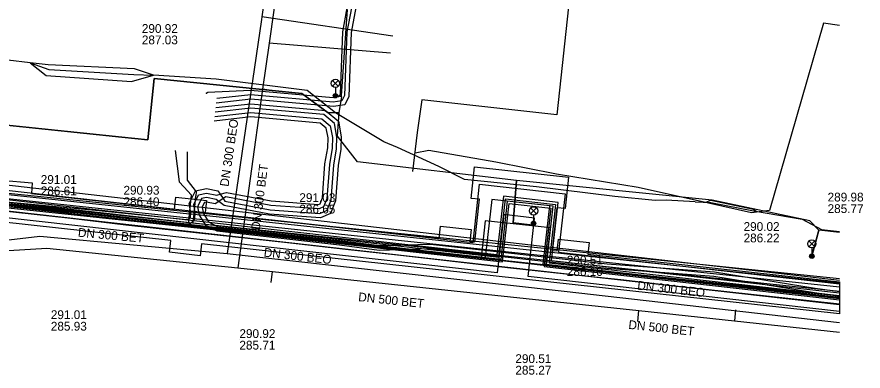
# Model space of a CAD drawing. Extents: x -595540 to -593988, y -1160850 to -1159202.
# Drawn here: x -594065.6 to -593988.7, y -1160067.1 to -1160034.9 of the extents above; entities that cross this region are included whole.
import ezdxf

# ---------------------------------------------------------------- set-up
doc = ezdxf.new("R2010")
doc.units = 0
for name, color, linetype in [('BVK-DESTOVA_popisy', 7, 'Continuous'), ('BVK-DESTOVA_trasa sítě', 7, 'Continuous'), ('BVK-SPLASKOVA_popisy', 7, 'Continuous'), ('BVK-SPLASKOVA_trasa sítě', 7, 'Continuous'), ('BVK-VODOVOD_trasa sítě', 7, 'Continuous'), ('BVK-VODOVOD_trasa zrušené sítě', 7, 'Continuous'), ('CETIN_kabel podzemní', 7, 'Continuous'), ('DESTOVA-NEPROVOZOVANA_popisy', 7, 'Continuous'), ('DESTOVA_trasa neprovozované sítě', 7, 'Continuous'), ('DSP-NN-TEPLARNY_kabel', 7, 'Continuous'), ('EON-NN_kabel', 7, 'Continuous'), ('EON-VN_kabel', 7, 'Continuous'), ('PODA_kabel optický', 7, 'Continuous'), ('QUANTCOM_kabel', 7, 'Continuous'), ('QUANTCOM_kabel v cizí trase', 7, 'Continuous'), ('QUANTCOM_kabel v kolektoru_kabelovodu', 7, 'Continuous'), ('TEPLARNY-ELEKTRO_kabel', 7, 'Continuous'), ('TEPLARNY-HORKOVODY_trasa sítě', 7, 'Continuous'), ('TEPLARNY-HORKOVODY_trasa sítě obvodem', 7, 'Continuous'), ('TEPLARNY-TEPLOVODY_trasa sítě', 7, 'Continuous'), ('TSB_kabel VO', 7, 'Continuous'), ('TSB_kolektor', 7, 'Continuous'), ('TSB_lampy VO', 7, 'Continuous')]:
    doc.layers.add(name, color=color, linetype=linetype)

msp = doc.modelspace()

# ---------------------------------------------------------------- linework, layer by layer
at = {"layer": 'BVK-DESTOVA_popisy'}
for p, q in [((-594062.528, -1160062.522), (-594062.528, -1160062.522)), ((-594045.387, -1160064.244), (-594045.387, -1160064.244)), ((-594020.304, -1160066.52), (-594020.304, -1160066.52))]:
    msp.add_line(p, q, dxfattribs=at)
at = {"layer": 'BVK-DESTOVA_trasa sítě'}
for p, q in [((-594068.848, -1160056.316), (-594062.875, -1160055.94)), ((-594062.875, -1160055.94), (-594045.524, -1160057.747))]:
    msp.add_line(p, q, dxfattribs=at)
for points in [[(-594041.969, -1160032.119), (-594042.574, -1160036.471), (-594042.69, -1160037.306), (-594043.272, -1160041.502), (-594045.524, -1160057.747)], [(-594045.524, -1160057.747), (-594042.382, -1160058.08), (-594016.488, -1160060.824)], [(-594016.488, -1160060.824), (-594009.071, -1160061.622), (-594000.391, -1160062.556), (-593990.841, -1160063.583)]]:
    msp.add_lwpolyline(points, dxfattribs=at)
at = {"layer": 'BVK-SPLASKOVA_popisy'}
for p, q in [((-594054.255, -1160035.585), (-594054.255, -1160035.585)), ((-594063.443, -1160049.308), (-594063.443, -1160049.308)), ((-594055.925, -1160050.289), (-594055.925, -1160050.289)), ((-594039.937, -1160050.959), (-594039.937, -1160050.959)), ((-593999.56, -1160053.585), (-593999.56, -1160053.585)), ((-594015.624, -1160056.636), (-594015.624, -1160056.636))]:
    msp.add_line(p, q, dxfattribs=at)
at = {"layer": 'BVK-SPLASKOVA_trasa sítě'}
for p, q in [((-594031.433, -1160036.669), (-594043.347, -1160034.94)), ((-594045.661, -1160050.639), (-594046.49, -1160056.448)), ((-594069.383, -1160055.554), (-594063.531, -1160054.873)), ((-594063.531, -1160054.873), (-594046.49, -1160056.448)), ((-594046.49, -1160056.448), (-594015.874, -1160059.872))]:
    msp.add_line(p, q, dxfattribs=at)
for points in [[(-594041.065, -1160018.787), (-594041.079, -1160018.889), (-594043.347, -1160034.94)], [(-594043.347, -1160034.94), (-594043.382, -1160035.176), (-594045.661, -1160050.639)], [(-594015.874, -1160059.872), (-593990.841, -1160062.697)]]:
    msp.add_lwpolyline(points, dxfattribs=at)
at = {"layer": 'BVK-VODOVOD_trasa sítě'}
msp.add_lwpolyline([(-594071.43, -1160052.02), (-594070.78, -1160052.1), (-594069.99, -1160052.19), (-594069.25, -1160052.28), (-594065.72, -1160052.69), (-594060.71, -1160053.23), (-594055.72, -1160053.82), (-594050.74, -1160054.38), (-594045.74, -1160054.93), (-594040.74, -1160055.48), (-594035.74, -1160056.04), (-594030.73, -1160056.58), (-594025.74, -1160057.17), (-594020.74, -1160057.74), (-594015.73, -1160058.28), (-594010.73, -1160058.81), (-594005.77, -1160059.37), (-594000.82, -1160059.92), (-593995.81, -1160060.46), (-593990.841, -1160061.018)], dxfattribs=at)
at = {"layer": 'BVK-VODOVOD_trasa zrušené sítě'}
msp.add_lwpolyline([(-593990.841, -1160061.107), (-594070.79, -1160052.11), (-594071.51, -1160052.02)], dxfattribs=at)
at = {"layer": 'CETIN_kabel podzemní'}
for points in [[(-594012.872, -1160009.878), (-594016.544, -1160043.834), (-594028.799, -1160042.47), (-594029.238, -1160045.431)], [(-593990.841, -1160035.721), (-593992.3, -1160035.5), (-593997.19, -1160052.52), (-593998.85, -1160052.73), (-594002.75, -1160051.86), (-594009.15, -1160050.44), (-594016.56, -1160049.22), (-594022.07, -1160048.14), (-594028.17, -1160047.06), (-594029.41, -1160047.32)], [(-594029.238, -1160045.431), (-594029.641, -1160048.992)], [(-594069.67, -1160050.62), (-593990.841, -1160058.694)]]:
    msp.add_lwpolyline(points, dxfattribs=at)
at = {"layer": 'DESTOVA-NEPROVOZOVANA_popisy'}
msp.add_line((-593991.924, -1160052.759), (-593991.924, -1160052.759), dxfattribs=at)
at = {"layer": 'DESTOVA_trasa neprovozované sítě'}
for p, q in [((-594031.656, -1160038.241), (-594042.69, -1160037.306)), ((-594042.281, -1160041.64), (-594043.272, -1160041.502)), ((-594042.487, -1160059.074), (-594042.382, -1160058.08)), ((-594009.178, -1160062.616), (-594009.071, -1160061.622)), ((-594000.284, -1160061.562), (-594000.391, -1160062.556))]:
    msp.add_line(p, q, dxfattribs=at)
at = {"layer": 'DSP-NN-TEPLARNY_kabel'}
for points in [[(-594154.661, -1159886.343), (-594161.72, -1159948.35), (-594140.435, -1159950.701), (-594146.813, -1160005.945), (-594150.786, -1160005.494), (-594151.049, -1160008.056), (-594147.124, -1160008.486), (-594151.009, -1160042.289), (-594021.811, -1160056.764), (-594021.213, -1160051.456), (-594016.643, -1160051.97), (-594017.241, -1160057.278), (-593990.841, -1160060.245)], [(-593990.841, -1160060.044), (-594017.02, -1160057.101), (-594016.422, -1160051.793), (-594021.39, -1160051.235), (-594021.988, -1160056.543), (-594150.788, -1160042.112), (-594146.902, -1160008.309), (-594150.83, -1160007.879), (-594150.608, -1160005.716), (-594146.637, -1160006.166), (-594140.213, -1159950.525), (-594161.499, -1159948.173), (-594154.44, -1159886.166)], [(-593990.841, -1160060.446), (-594017.462, -1160057.454), (-594016.864, -1160052.146), (-594021.037, -1160051.677), (-594021.635, -1160056.985), (-594072.483, -1160051.288), (-594077.134, -1160094.372), (-594080.533, -1160094.003), (-594080.889, -1160097.283), (-594077.488, -1160097.652), (-594081.31, -1160132.968), (-594084.696, -1160163.464), (-594089.474, -1160162.891), (-594089.837, -1160166.022), (-594085.046, -1160166.62), (-594091.535, -1160225.076), (-594096.839, -1160224.475), (-594097.211, -1160227.753), (-594091.912, -1160228.354), (-594102.249, -1160319.282)], [(-594102.073, -1160319.503), (-594091.691, -1160228.178), (-594096.99, -1160227.576), (-594096.663, -1160224.696), (-594091.358, -1160225.298), (-594084.832, -1160166.502), (-594089.626, -1160165.905), (-594089.309, -1160163.079), (-594084.514, -1160163.64), (-594077.268, -1160097.475), (-594080.669, -1160097.106), (-594080.356, -1160094.223), (-594076.957, -1160094.592), (-594072.306, -1160051.509), (-594021.459, -1160057.206), (-594020.861, -1160051.898), (-594017.085, -1160052.322), (-594017.683, -1160057.63), (-593990.841, -1160060.647)]]:
    msp.add_lwpolyline(points, dxfattribs=at)
at = {"layer": 'EON-NN_kabel'}
for points in [[(-594015.524, -1160016.687), (-594015.643, -1160016.68), (-594016.436, -1160016.868), (-594018.883, -1160018.229), (-594020.628, -1160018.877), (-594021.792, -1160019.594), (-594032.412, -1160018.488), (-594032.675, -1160018.516), (-594032.799, -1160018.55), (-594033.217, -1160018.664), (-594033.545, -1160020.751), (-594034.178, -1160024.613), (-594034.595, -1160027.749), (-594034.955, -1160031.205), (-594034.769, -1160032.979), (-594034.705, -1160033.586), (-594035.223, -1160036.363), (-594035.437, -1160042.163), (-594035.813, -1160042.913), (-594036.845, -1160043.086), (-594044.358, -1160042.42), (-594047.49, -1160042.769)], [(-594025.077, -1160031.705), (-594026.925, -1160031.55), (-594027.833, -1160031.686), (-594029.139, -1160032.381), (-594030.32, -1160032.85), (-594033.547, -1160032.486), (-594033.888, -1160032.475), (-594034.331, -1160032.57), (-594034.568, -1160032.759), (-594034.769, -1160032.979), (-594035.058, -1160033.297), (-594035.622, -1160036.319), (-594035.834, -1160042.061), (-594036.08, -1160042.552), (-594036.864, -1160042.683), (-594044.362, -1160042.018), (-594047.446, -1160042.361)], [(-594035.491, -1160033.44), (-594036.021, -1160036.275), (-594036.231, -1160041.959), (-594036.347, -1160042.191), (-594036.879, -1160042.28), (-594044.367, -1160041.616), (-594048.257, -1160041.809), (-594048.401, -1160041.881), (-594048.407, -1160041.926)], [(-594067.892, -1160051.618), (-594058.475, -1160052.492), (-594050.154, -1160053.349), (-594049.998, -1160053.317), (-594049.832, -1160053.146), (-594049.803, -1160052.743), (-594049.938, -1160051.894), (-594049.883, -1160051.783), (-594049.373, -1160050.744), (-594048.374, -1160050.533), (-594047.345, -1160050.737), (-594047.13, -1160051.049), (-594046.859, -1160051.441), (-594046.696, -1160051.678), (-594042.591, -1160052.457), (-594038.074, -1160052.794), (-594037.417, -1160052.509), (-594037.059, -1160051.565), (-594036.812, -1160048.401), (-594036.551, -1160046.914), (-594036.529, -1160045.855), (-594036.755, -1160044.63), (-594037.722, -1160043.811), (-594044.349, -1160043.224), (-594047.578, -1160043.583)], [(-594047.534, -1160043.176), (-594044.353, -1160042.822), (-594037.561, -1160043.425), (-594036.388, -1160044.417), (-594036.128, -1160045.823), (-594036.152, -1160046.953), (-594036.415, -1160048.451), (-594036.665, -1160051.653), (-594037.103, -1160052.809), (-594038.005, -1160053.2), (-594042.643, -1160052.854), (-594046.771, -1160052.072), (-594047.259, -1160051.703), (-594047.5, -1160051.521), (-594048.369, -1160051.349), (-594048.827, -1160051.446), (-594049.132, -1160052.067), (-594049.192, -1160052.188), (-594049.042, -1160052.955), (-594048.473, -1160053.865), (-594047.452, -1160054.391), (-594036.302, -1160055.644), (-594032.675, -1160056.122), (-594028.041, -1160055.977), (-594011.995, -1160057.766), (-594002.257, -1160058.502), (-593993.109, -1160059.972), (-593990.841, -1160060.303)], [(-594047.622, -1160043.991), (-594044.345, -1160043.626), (-594037.886, -1160044.198), (-594037.123, -1160044.843), (-594036.93, -1160045.888), (-594036.951, -1160046.874), (-594037.21, -1160048.351), (-594037.453, -1160051.477), (-594037.731, -1160052.209), (-594038.142, -1160052.388), (-594042.539, -1160052.059), (-594046.622, -1160051.286), (-594046.859, -1160051.441), (-594047.259, -1160051.703), (-594047.578, -1160051.913), (-594048.366, -1160051.757), (-594048.555, -1160051.798), (-594048.757, -1160052.209), (-594048.774, -1160052.244), (-594048.664, -1160052.805), (-594048.193, -1160053.559), (-594047.334, -1160054.001), (-594036.254, -1160055.246), (-594032.655, -1160055.722), (-594028.025, -1160055.577), (-594011.957, -1160057.368), (-594002.211, -1160058.104), (-593993.049, -1160059.576), (-593990.841, -1160059.899)], [(-594067.94, -1160052.016), (-594058.513, -1160052.89), (-594050.134, -1160053.753), (-594049.798, -1160053.685), (-594049.444, -1160053.32), (-594049.401, -1160052.725), (-594049.522, -1160051.955), (-594049.507, -1160051.925), (-594049.1, -1160051.095), (-594048.371, -1160050.941), (-594047.423, -1160051.128), (-594047.13, -1160051.049), (-594046.548, -1160050.893), (-594042.487, -1160051.662), (-594038.211, -1160051.982), (-594038.045, -1160051.91), (-594037.847, -1160051.389), (-594037.607, -1160048.301), (-594037.35, -1160046.835), (-594037.331, -1160045.92), (-594037.49, -1160045.056), (-594038.046, -1160044.586), (-594044.34, -1160044.028), (-594047.666, -1160044.398)]]:
    msp.add_lwpolyline(points, dxfattribs=at)
at = {"layer": 'EON-VN_kabel'}
for points in [[(-594051.213, -1160047.08), (-594050.86, -1160049.912), (-594050.441, -1160050.38), (-594049.728, -1160051.13)], [(-594050.126, -1160047.188), (-594050.12, -1160049.764), (-594049.308, -1160050.826), (-594049.333, -1160051.189)], [(-594105.911, -1160343.552), (-594094.954, -1160247.658), (-594095.089, -1160244.632), (-594094.022, -1160235.336), (-594093.302, -1160229.8), (-594091.8, -1160217.959), (-594090.128, -1160200.086), (-594089.466, -1160194.868), (-594088.109, -1160184.422), (-594086.867, -1160174.399), (-594084.336, -1160150.121), (-594084.294, -1160149.722), (-594083.819, -1160145.167), (-594083.819, -1160145.164), (-594083.776, -1160144.766), (-594078.733, -1160097.722), (-594073.972, -1160052.697), (-594073.905, -1160051.516), (-594073.882, -1160051.117), (-594073.86, -1160050.717), (-594073.836, -1160050.297), (-594049.909, -1160052.832), (-594049.512, -1160052.874), (-593990.841, -1160059.09)], [(-593990.841, -1160059.493), (-594049.555, -1160053.271), (-594049.952, -1160053.229), (-594073.082, -1160050.778), (-594073.122, -1160051.19), (-594073.161, -1160051.588), (-594073.29, -1160052.897), (-594078.042, -1160097.846), (-594083.119, -1160144.837), (-594083.162, -1160145.234), (-594083.162, -1160145.236), (-594083.633, -1160149.748), (-594083.674, -1160150.147), (-594086.211, -1160174.474), (-594087.454, -1160184.505), (-594088.811, -1160194.952), (-594089.472, -1160200.158), (-594091.144, -1160218.031), (-594092.647, -1160229.884), (-594093.367, -1160235.416), (-594094.433, -1160244.707), (-594094.151, -1160247.679), (-594105.114, -1160344.044)], [(-594104.302, -1160344.942), (-594093.355, -1160247.757), (-594093.778, -1160244.782), (-594092.712, -1160235.497), (-594091.992, -1160229.968), (-594090.488, -1160218.104), (-594088.816, -1160200.231), (-594088.156, -1160195.036), (-594086.799, -1160184.588), (-594085.556, -1160174.549), (-594083.013, -1160150.165), (-594082.971, -1160149.765), (-594082.506, -1160145.305), (-594082.506, -1160145.304), (-594082.463, -1160144.907), (-594077.34, -1160097.863), (-594072.605, -1160053.081), (-594072.391, -1160051.662), (-594072.33, -1160051.26), (-594049.994, -1160053.627), (-594049.952, -1160053.229), (-594049.909, -1160052.832), (-594049.728, -1160051.13)], [(-593990.841, -1160059.895), (-594049.597, -1160053.67), (-594049.555, -1160053.271), (-594049.512, -1160052.874), (-594049.333, -1160051.189)], [(-594092.164, -1160244.637), (-594093.087, -1160244.549), (-594092.057, -1160235.577), (-594091.338, -1160230.052), (-594089.832, -1160218.176), (-594088.16, -1160200.303), (-594087.502, -1160195.12), (-594086.144, -1160184.671), (-594084.9, -1160174.624), (-594082.349, -1160150.165), (-594082.307, -1160149.765), (-594081.849, -1160145.375), (-594081.849, -1160145.373), (-594081.806, -1160144.977), (-594076.645, -1160097.949), (-594071.889, -1160052.97), (-594071.576, -1160051.742), (-593990.841, -1160060.297)]]:
    msp.add_lwpolyline(points, dxfattribs=at)
at = {"layer": 'PODA_kabel optický'}
msp.add_lwpolyline([(-594072.457, -1160051.354), (-593990.841, -1160060.532)], dxfattribs=at)
at = {"layer": 'QUANTCOM_kabel'}
for points in [[(-594003.952, -1160051.73), (-594006.6, -1160051.6), (-594007.61, -1160051.63), (-594011.26, -1160051.26), (-594018.37, -1160050.39), (-594024.93, -1160049.71), (-594027.25, -1160048.52), (-594031.01, -1160046.81), (-594032.26, -1160046.28), (-594036.66, -1160043.64), (-594039.23, -1160041.61), (-594047.51, -1160040.6), (-594053.2, -1160040.23), (-594054.93, -1160039.65), (-594062.76, -1160039.29), (-594064.41, -1160039.1), (-594066.42, -1160038.86)], [(-594064.41, -1160039.1), (-594062.72, -1160039.72), (-594054.99, -1160040.16), (-594053.2, -1160040.23)], [(-594064.41, -1160039.1), (-594062.95, -1160040.26), (-594055.19, -1160040.81), (-594053.2, -1160040.23)], [(-594002.979, -1160051.779), (-594002.55, -1160051.59), (-593998.66, -1160052.4), (-593998.418, -1160052.594)], [(-594003.952, -1160051.73), (-594002.54, -1160051.8), (-593998.67, -1160052.55), (-593994.24, -1160053.32), (-593992.48, -1160054.26), (-593990.841, -1160054.452)]]:
    msp.add_lwpolyline(points, dxfattribs=at)
at = {"layer": 'QUANTCOM_kabel v cizí trase'}
msp.add_lwpolyline([(-593990.841, -1160058.897), (-594152.051, -1160040.442), (-594147.5, -1160006.299), (-594144.35, -1160006.424)], dxfattribs=at)
at = {"layer": 'QUANTCOM_kabel v kolektoru_kabelovodu'}
msp.add_lwpolyline([(-593990.841, -1160060.458), (-594072.822, -1160051.49), (-594093.3, -1160049.25)], dxfattribs=at)
at = {"layer": 'TEPLARNY-ELEKTRO_kabel'}
for points in [[(-594154.661, -1159886.343), (-594161.72, -1159948.35), (-594140.435, -1159950.701), (-594146.813, -1160005.945), (-594150.786, -1160005.494), (-594151.049, -1160008.056), (-594147.124, -1160008.486), (-594151.009, -1160042.289), (-594021.811, -1160056.764), (-594021.213, -1160051.456), (-594016.643, -1160051.97), (-594017.241, -1160057.278), (-593990.841, -1160060.245)], [(-593990.841, -1160060.044), (-594017.02, -1160057.101), (-594016.422, -1160051.793), (-594021.39, -1160051.235), (-594021.988, -1160056.543), (-594150.788, -1160042.112), (-594146.902, -1160008.309), (-594150.83, -1160007.879), (-594150.608, -1160005.716), (-594146.637, -1160006.166), (-594140.213, -1159950.525), (-594161.499, -1159948.173), (-594154.44, -1159886.166)], [(-593990.841, -1160060.446), (-594017.462, -1160057.454), (-594016.864, -1160052.146), (-594021.037, -1160051.677), (-594021.635, -1160056.985), (-594072.483, -1160051.288), (-594077.134, -1160094.372), (-594080.533, -1160094.003), (-594080.889, -1160097.283), (-594077.488, -1160097.652), (-594081.31, -1160132.968), (-594084.696, -1160163.464), (-594089.474, -1160162.891), (-594089.837, -1160166.022), (-594085.046, -1160166.62), (-594091.535, -1160225.076), (-594096.839, -1160224.475), (-594097.211, -1160227.753), (-594091.912, -1160228.354), (-594102.249, -1160319.282)], [(-594102.073, -1160319.503), (-594091.691, -1160228.178), (-594096.99, -1160227.576), (-594096.663, -1160224.696), (-594091.358, -1160225.298), (-594084.832, -1160166.502), (-594089.626, -1160165.905), (-594089.309, -1160163.079), (-594084.514, -1160163.64), (-594077.268, -1160097.475), (-594080.669, -1160097.106), (-594080.356, -1160094.223), (-594076.957, -1160094.592), (-594072.306, -1160051.509), (-594021.459, -1160057.206), (-594020.861, -1160051.898), (-594017.085, -1160052.322), (-594017.683, -1160057.63), (-593990.841, -1160060.647)]]:
    msp.add_lwpolyline(points, dxfattribs=at)
at = {"layer": 'TEPLARNY-HORKOVODY_trasa sítě'}
for p, q in [((-594023.049, -1160056.827), (-594072.483, -1160051.288)), ((-593990.841, -1160060.446), (-594017.764, -1160057.42))]:
    msp.add_line(p, q, dxfattribs=at)
msp.add_lwpolyline([(-594017.764, -1160057.42), (-594017.167, -1160052.11), (-594022.453, -1160051.516), (-594023.049, -1160056.827)], dxfattribs=at)
at = {"layer": 'TEPLARNY-HORKOVODY_trasa sítě obvodem'}
for p, q in [((-594072.344, -1160050.046), (-594024.152, -1160055.445)), ((-594021.947, -1160058.208), (-594071.375, -1160052.67)), ((-594016.382, -1160056.317), (-593990.841, -1160059.188)), ((-593990.841, -1160061.704), (-594019.146, -1160058.523))]:
    msp.add_line(p, q, dxfattribs=at)
for points in [[(-594024.152, -1160055.445), (-594023.555, -1160050.134), (-594015.786, -1160051.008), (-594016.382, -1160056.317)], [(-594019.146, -1160058.523), (-594018.549, -1160053.213), (-594021.35, -1160052.898), (-594021.947, -1160058.208)]]:
    msp.add_lwpolyline(points, dxfattribs=at)
at = {"layer": 'TEPLARNY-TEPLOVODY_trasa sítě'}
msp.add_lwpolyline([(-593990.841, -1160060.434), (-594017.489, -1160057.49), (-594017.116, -1160054.111), (-594023.034, -1160053.464), (-594023.424, -1160056.834), (-594072.478, -1160051.416), (-594093.157, -1160049.089), (-594091.983, -1160037.278)], dxfattribs=at)
at = {"layer": 'TSB_kabel VO'}
for points in [[(-594070.039, -1160044.421), (-594059.549, -1160045.507), (-594056.062, -1160045.868), (-594053.72, -1160046.11), (-594053.13, -1160040.54), (-594039.71, -1160041.88), (-594037.31, -1160043.65), (-594036.32, -1160043.62), (-594036.08, -1160042.21), (-594036.66, -1160042.1), (-594036.12, -1160042.1), (-594035.55, -1160034.27)], [(-593990.841, -1160054.52), (-593992.73, -1160054.31), (-593993.355, -1160056.682), (-593992.73, -1160054.31), (-593993.54, -1160053.46), (-594002.41, -1160051.59), (-594020.2, -1160049.81), (-594020.51, -1160053.64), (-594018.461, -1160053.887), (-594020.51, -1160053.64), (-594020.2, -1160049.81), (-594034.64, -1160048.1), (-594036.47, -1160045.77), (-594036.32, -1160043.62), (-594037.31, -1160043.65), (-594039.71, -1160041.88), (-594053.13, -1160040.54), (-594053.72, -1160046.11), (-594056.062, -1160045.868), (-594059.549, -1160045.507), (-594070.078, -1160044.417)]]:
    msp.add_lwpolyline(points, dxfattribs=at)
at = {"layer": 'TSB_kolektor'}
msp.add_lwpolyline([(-594067.038, -1160049.768), (-594064.23, -1160050), (-594064.274, -1160050.977), (-594051.289, -1160052.397), (-594051.168, -1160051.32), (-594048.386, -1160051.632), (-594048.506, -1160052.702), (-594027.232, -1160055.029), (-594027.112, -1160053.952), (-594024.329, -1160054.264), (-594024.449, -1160055.333), (-594023.995, -1160055.383), (-594023.571, -1160051.506), (-594024.327, -1160051.423), (-594024.014, -1160048.56), (-594015.465, -1160049.495), (-594015.778, -1160052.358), (-594016.533, -1160052.276), (-594016.957, -1160056.153), (-594016.496, -1160056.203), (-594016.376, -1160055.127), (-594013.593, -1160055.438), (-594013.713, -1160056.507), (-593990.841, -1160059.009), (-593990.841, -1160061.907), (-594048.826, -1160055.564), (-594048.947, -1160056.641), (-594051.729, -1160056.329), (-594051.609, -1160055.259), (-594069.598, -1160053.291)], dxfattribs=at)
at = {"layer": 'TSB_lampy VO'}
for p, q in [((-594036.925, -1160041.24), (-594036.395, -1160040.71)), ((-594036.925, -1160040.71), (-594036.395, -1160041.24)), ((-594036.925, -1160041.24), (-594036.395, -1160040.71)), ((-594036.925, -1160040.71), (-594036.395, -1160041.24)), ((-594036.66, -1160041.35), (-594036.66, -1160042.1)), ((-594036.66, -1160041.35), (-594036.66, -1160042.1)), ((-594018.915, -1160052.83), (-594018.385, -1160052.3)), ((-594018.915, -1160052.3), (-594018.385, -1160052.83)), ((-594018.915, -1160052.83), (-594018.385, -1160052.3)), ((-594018.915, -1160052.3), (-594018.385, -1160052.83)), ((-594018.65, -1160052.94), (-594018.65, -1160053.69)), ((-594018.65, -1160052.94), (-594018.65, -1160053.69)), ((-593993.62, -1160055.822), (-593993.09, -1160055.292)), ((-593993.62, -1160055.292), (-593993.09, -1160055.822)), ((-593993.62, -1160055.822), (-593993.09, -1160055.292)), ((-593993.62, -1160055.292), (-593993.09, -1160055.822)), ((-593993.355, -1160055.932), (-593993.355, -1160056.682)), ((-593993.355, -1160055.932), (-593993.355, -1160056.682))]:
    msp.add_line(p, q, dxfattribs=at)
for centre, radius in [((-594036.66, -1160040.975), 0.375), ((-594036.66, -1160040.975), 0.375), ((-594036.66, -1160042.1), 0.2), ((-594036.66, -1160042.1), 0.2), ((-594036.66, -1160042.1), 0.145), ((-594036.66, -1160042.1), 0.145), ((-594036.66, -1160042.1), 0.0876), ((-594036.66, -1160042.1), 0.0876), ((-594018.65, -1160052.565), 0.375), ((-594018.65, -1160052.565), 0.375), ((-594018.65, -1160053.69), 0.2), ((-594018.65, -1160053.69), 0.2), ((-594018.65, -1160053.69), 0.145), ((-594018.65, -1160053.69), 0.145), ((-594018.65, -1160053.69), 0.0876), ((-594018.65, -1160053.69), 0.0876), ((-593993.355, -1160055.557), 0.375), ((-593993.355, -1160055.557), 0.375), ((-593993.355, -1160056.682), 0.2), ((-593993.355, -1160056.682), 0.2), ((-593993.355, -1160056.682), 0.145), ((-593993.355, -1160056.682), 0.145), ((-593993.355, -1160056.682), 0.0876), ((-593993.355, -1160056.682), 0.0876)]:
    msp.add_circle(centre, radius, dxfattribs=at)

# ---------------------------------------------------------------- texts
at = {"layer": 'BVK-DESTOVA_popisy'}
for s, rotation, p in [('DN 300 BET', 82.73511, (-594043.536, -1160054.335)), ('DN 500 BET', 353.97332, (-594034.615, -1160060.761)), ('DN 500 BET', 353.85873, (-594010.057, -1160063.28))]:
    msp.add_text(s, height=0.8, rotation=rotation, dxfattribs=at).set_placement(p)
for s, p in [('291.01', (-594062.528, -1160062.397)), ('285.93', (-594062.528, -1160063.447)), ('290.92', (-594045.387, -1160064.119)), ('285.71', (-594045.387, -1160065.169)), ('290.51', (-594020.304, -1160066.395)), ('285.27', (-594020.304, -1160067.445))]:
    msp.add_text(s, height=0.8, dxfattribs=at).set_placement(p)
at = {"layer": 'BVK-SPLASKOVA_popisy'}
for s, p in [('290.92', (-594054.255, -1160036.385)), ('287.03', (-594054.255, -1160037.425)), ('291.01', (-594063.443, -1160050.108)), ('286.61', (-594063.443, -1160051.148)), ('290.93', (-594055.925, -1160051.089)), ('286.40', (-594055.925, -1160052.129)), ('291.03', (-594039.937, -1160051.759)), ('286.65', (-594039.937, -1160052.799)), ('290.02', (-593999.56, -1160054.385)), ('286.22', (-593999.56, -1160055.425)), ('290.51', (-594015.624, -1160057.436)), ('286.10', (-594015.624, -1160058.476))]:
    msp.add_text(s, height=0.8, dxfattribs=at).set_placement(p)
for s, rotation, p in [('DN 300 BEO', 81.58919, (-594046.378, -1160050.401)), ('DN 300 BET', 354.71817, (-594060.091, -1160054.903)), ('DN 300 BEO', 353.62955, (-594043.203, -1160056.715)), ('DN 300 BEO', 353.57226, (-594009.253, -1160059.713))]:
    msp.add_text(s, height=0.8, rotation=rotation, dxfattribs=at).set_placement(p)
at = {"layer": 'DESTOVA-NEPROVOZOVANA_popisy'}
for s, p in [('289.98', (-593991.924, -1160051.709)), ('285.77', (-593991.924, -1160052.759))]:
    msp.add_text(s, height=0.8, dxfattribs=at).set_placement(p)

doc.saveas('drawing.dxf')
